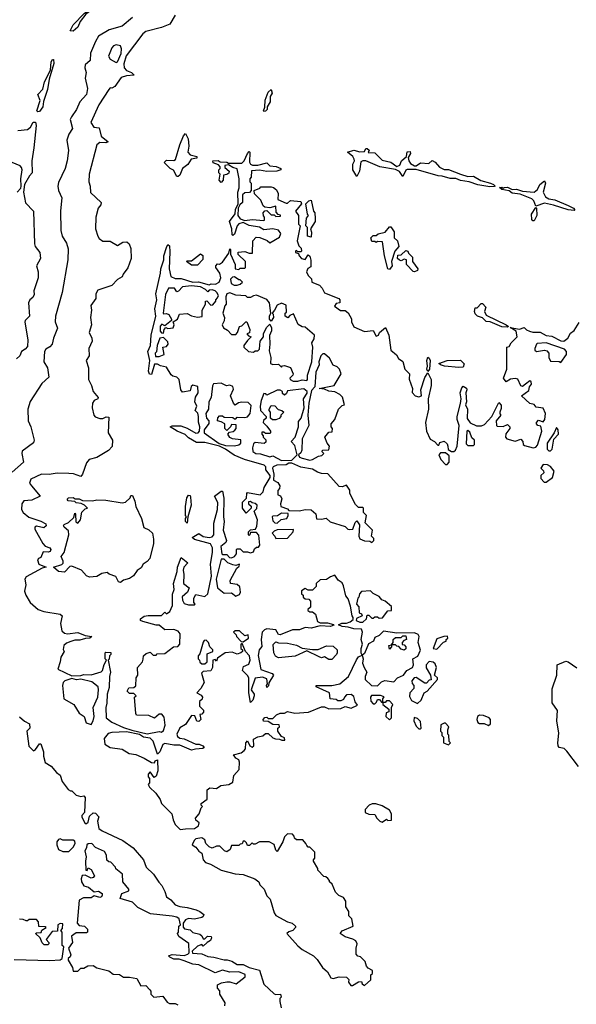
# Model space of a CAD drawing. Extents: x 2210602 to 2357277, y 510288 to 673808.
# Tile 284 of 464: x 2300212 to 2303980, y 588836 to 595502. Entities that reach past the tile are written whole.
import ezdxf

# ---------------------------------------------------------------- set-up
doc = ezdxf.new("R2010")
doc.units = 0

msp = doc.modelspace()

# ---------------------------------------------------------------- linework, layer by layer
at = {"layer": '0CON05XD'}
for points in [[(2300575, 595424.4), (2300554.3, 595425), (2300574.2, 595465.8), (2300650, 595545), (2300671.7, 595558.3), (2300685, 595578.8), (2300700, 595585), (2300698.8, 595565), (2300660.5, 595539.5), (2300621.1, 595488.9), (2300605, 595451.4), (2300575, 595424.4)], [(2300975, 595516), (2300905, 595457.1), (2300816.8, 595433.2), (2300745, 595390), (2300724.5, 595355), (2300690.8, 595275), (2300688.8, 595225), (2300654.2, 595195), (2300652.5, 595175), (2300662, 595145), (2300654, 595105), (2300670, 595035), (2300664.2, 594995), (2300618.5, 594945), (2300597.3, 594892.7), (2300562.2, 594845), (2300554.3, 594825), (2300570, 594765), (2300544.3, 594725.7), (2300530, 594685), (2300541.4, 594615), (2300532.2, 594545), (2300518.9, 594495), (2300475, 594400), (2300470, 594375), (2300475.7, 594345), (2300497.5, 594295), (2300487.3, 594207.3), (2300491.1, 594075), (2300498.8, 594035), (2300528.3, 593988.3), (2300541.1, 593951.1), (2300538.4, 593875), (2300498.6, 593655), (2300453.2, 593495), (2300452.7, 593455), (2300466.9, 593413.1), (2300440, 593345), (2300432, 593305), (2300415, 593286), (2300388.9, 593271.1), (2300379.2, 593255), (2300376.2, 593185), (2300399.4, 593145), (2300408.6, 593081.4), (2300361.1, 593038.9), (2300283.1, 592916.9), (2300266.5, 592865), (2300268.5, 592785), (2300287.3, 592745), (2300308.8, 592655), (2300305, 592637.5), (2300228.8, 592581.2), (2300226, 592565), (2300237.5, 592505), (2300161.1, 592438.9)], [(2301265, 595532.5), (2301228.1, 595471.9), (2301172.3, 595447.7), (2301065, 595420.8), (2301045, 595406), (2300933.4, 595256.6), (2300916.5, 595203.5), (2300918.5, 595175), (2300935, 595158.1), (2300968.8, 595145), (2300987.5, 595125), (2300935, 595121.9), (2300899.1, 595110.9), (2300855, 595050), (2300835, 595037.5), (2300825, 595040), (2300815, 595030), (2300748.6, 594925), (2300694.2, 594805), (2300713.3, 594775), (2300749.3, 594769.3), (2300763.9, 594713.9), (2300810, 594675), (2300795, 594667.5), (2300755, 594671.2), (2300735, 594653.3), (2300682.5, 594455), (2300680.8, 594405), (2300690, 594375), (2300692.3, 594332.3), (2300763, 594263), (2300760.7, 594249.3), (2300743.8, 594225), (2300727.5, 594165), (2300726.1, 594086.1), (2300741.2, 594035), (2300750.5, 594020.5), (2300775, 594003.3), (2300825, 594002.5), (2300875, 593972.5), (2300910, 593995), (2300937, 593997), (2300952.5, 593985), (2300963.6, 593953.6), (2300966, 593885), (2300945, 593822.5), (2300911.7, 593778.3), (2300905, 593760), (2300875, 593742.5), (2300835, 593702.5), (2300740.5, 593669.5), (2300727.5, 593645), (2300727.5, 593615), (2300693, 593567), (2300697.5, 593535), (2300691.2, 593485), (2300697.5, 593435), (2300683.3, 593385), (2300701.2, 593345), (2300703.3, 593325), (2300680, 593275), (2300682.5, 593225), (2300662.5, 593195), (2300676.7, 593145), (2300676.7, 593065), (2300698.8, 593025), (2300710, 592985), (2300742.5, 592945), (2300740, 592935), (2300715, 592923.3), (2300703.8, 592905), (2300703.3, 592875), (2300713.8, 592825), (2300723.9, 592813.9), (2300755, 592802.5), (2300775, 592802.5), (2300797, 592813), (2300815, 592810), (2300810.8, 592705), (2300840, 592655), (2300837, 592613), (2300812.5, 592585), (2300735, 592536.7), (2300682.5, 592525), (2300665, 592502.5), (2300636.2, 592425), (2300625, 592410), (2300576.1, 592426.1), (2300545, 592428.8), (2300465, 592432), (2300412.3, 592422.3), (2300360, 592425), (2300288.3, 592391.7), (2300278.8, 592365), (2300291.2, 592345)], [(2300865, 595212.5), (2300873.6, 595216.4), (2300897.7, 595272.3), (2300902, 595305), (2300893.3, 595325), (2300865, 595332), (2300846.7, 595325), (2300835, 595311.2), (2300812.2, 595255), (2300824.4, 595235), (2300865, 595212.5)], [(2300335, 594877.1), (2300328.1, 594885), (2300350, 594955), (2300334.3, 594995.7), (2300367.8, 595032.2), (2300379.2, 595080.8), (2300419.5, 595160.5), (2300425, 595216.7), (2300435, 595231.2), (2300441.7, 595231.7), (2300442.9, 595205), (2300411.7, 595098.3), (2300401.1, 595028.9), (2300373.1, 594946.9), (2300367.9, 594912.1), (2300345, 594880), (2300335, 594877.1)], [(2301865, 594880), (2301862.5, 594885), (2301871.7, 594908.3), (2301873.9, 594956.1), (2301895, 595010), (2301915, 595030), (2301920, 595005), (2301908.3, 594981.7), (2301907.5, 594945), (2301888.3, 594911.7), (2301886.2, 594893.8), (2301875, 594882.5), (2301865, 594880)], [(2300198.3, 594751.7), (2300265, 594758), (2300285.4, 594774.6), (2300302.6, 594807.4), (2300317.9, 594807.9), (2300323.8, 594785), (2300307, 594633), (2300294.6, 594545.4), (2300296.7, 594465), (2300278, 594445), (2300244, 594385), (2300238.6, 594335), (2300252.3, 594262.3), (2300306, 594205), (2300311.2, 593985), (2300316.7, 593965), (2300347.5, 593925), (2300353.3, 593885), (2300326.2, 593835), (2300336.2, 593795), (2300336, 593755), (2300306.7, 593665), (2300309.3, 593640.7), (2300300, 593620), (2300280, 593605), (2300272.5, 593585), (2300277.5, 593495), (2300250, 593465), (2300247, 593453), (2300268, 593335), (2300265, 593290), (2300248.8, 593271.2), (2300223.6, 593256.4), (2300212.5, 593225), (2300190, 593205)], [(2301285, 594440), (2301275, 594440), (2301253, 594483), (2301230, 594495), (2301190, 594535), (2301205, 594550), (2301255, 594547.5), (2301267.5, 594555), (2301296.7, 594655), (2301320, 594715), (2301335, 594730), (2301353.3, 594695), (2301357.5, 594645), (2301350, 594605), (2301365, 594587.5), (2301410, 594575), (2301410, 594565), (2301373.6, 594556.4), (2301349.3, 594520.7), (2301313.3, 594495), (2301295, 594450), (2301285, 594440)], [(2300291.2, 592345), (2300350, 592275), (2300295, 592248.8), (2300240, 592245), (2300226.2, 592225), (2300223.8, 592185), (2300236.1, 592166.1), (2300274.5, 592134.5), (2300355, 592107.5), (2300388.3, 592088.3), (2300390, 592075), (2300375, 592062.5), (2300325, 592072.5), (2300313.9, 592066.1), (2300313.6, 592053.6), (2300367.5, 591955), (2300385, 591937.5), (2300415, 591926.2), (2300422, 591915), (2300417.8, 591902.2), (2300405, 591895.8), (2300370.7, 591899.3), (2300355, 591860), (2300340, 591855), (2300333.3, 591845), (2300342.5, 591815), (2300390, 591795), (2300365, 591787.5), (2300255, 591730), (2300247.5, 591715), (2300252.5, 591675), (2300243.9, 591633.9), (2300253.3, 591605), (2300283.8, 591555), (2300337.7, 591507.7), (2300374.5, 591494.5), (2300485, 591477.5), (2300500, 591465), (2300488, 591415), (2300498, 591365), (2300515, 591348), (2300535, 591344), (2300605, 591352.5), (2300655, 591332.5), (2300700, 591325), (2300686.2, 591313.8), (2300657, 591313), (2300619.5, 591300.5), (2300585, 591301.2), (2300557.7, 591292.3), (2300529.3, 591280.7), (2300510, 591265), (2300507, 591237), (2300512.5, 591225), (2300490, 591185), (2300486.4, 591153.6), (2300470, 591105), (2300565, 591060), (2300625, 591062.5), (2300645, 591068.8), (2300696.4, 591066.4), (2300763.6, 591086.4), (2300772.5, 591095), (2300783.6, 591136.4), (2300800, 591165), (2300790, 591175), (2300790, 591215), (2300795, 591220), (2300828.3, 591218.3), (2300830, 591205), (2300820, 591195), (2300817, 591173), (2300810, 591165), (2300826.7, 591085), (2300820, 591055), (2300818.3, 590981.7), (2300804.2, 590935), (2300802, 590875), (2300794.3, 590845.7), (2300796.2, 590775), (2300836.7, 590745), (2300915, 590708.8), (2300970.7, 590690.7), (2301075, 590667.5), (2301155, 590682.5), (2301171.7, 590678.3), (2301185, 590690), (2301196.7, 590725), (2301189.3, 590779.3), (2301175, 590800), (2301155, 590800), (2301125, 590772.5), (2301085, 590790), (2301003.6, 590793.6), (2300997.5, 590805), (2300990, 590915), (2301000, 590925), (2300985, 590940), (2300955, 590940), (2300940, 590955), (2300951.7, 590978.3), (2300985, 590980), (2300997, 590993), (2301000, 591045), (2301012.5, 591065), (2301010, 591115), (2301042.5, 591155), (2301048.3, 591171.7), (2301050, 591195), (2301068.3, 591211.7), (2301095, 591220), (2301115, 591200), (2301135, 591200), (2301142.5, 591207.5), (2301195, 591210), (2301253, 591257), (2301281.7, 591258.3), (2301297, 591273), (2301297.5, 591345), (2301285, 591362.5), (2301255, 591372.5), (2301195, 591370), (2301155, 591402.5), (2301135, 591402.5), (2301045, 591427.5), (2301030, 591435), (2301030, 591445), (2301055, 591462.5), (2301081.7, 591468.3), (2301172.5, 591467.5), (2301195, 591490), (2301205, 591480), (2301227.5, 591495), (2301246.7, 591535), (2301247, 591613), (2301257.5, 591645), (2301253.3, 591685), (2301278.8, 591765), (2301280, 591795), (2301305, 591860), (2301350, 591825), (2301322.5, 591795), (2301317.5, 591775), (2301323.3, 591745), (2301320, 591685), (2301360, 591655), (2301347.5, 591625), (2301312.5, 591595), (2301313, 591573), (2301325, 591550), (2301355, 591540), (2301395, 591540), (2301400, 591545), (2301390, 591555), (2301390, 591585), (2301405, 591610), (2301465, 591597.5), (2301485.7, 591614.3), (2301510, 591735), (2301503.8, 591815), (2301518, 591895), (2301516.1, 591926.1), (2301503.6, 591953.6), (2301395, 591982.5), (2301380, 591995), (2301425, 592022.5), (2301455, 592002.5), (2301495, 591996.7), (2301515, 592000), (2301525.8, 592014.2), (2301526.4, 592093.6), (2301551.2, 592185), (2301553, 592233), (2301530, 592275), (2301575, 592310), (2301585, 592310), (2301593, 592263), (2301591.2, 592135), (2301596.7, 592105), (2301590, 592045), (2301612.5, 591975), (2301608.3, 591961.7), (2301573.3, 591935), (2301580, 591885), (2301585, 591880), (2301615, 591880), (2301631.7, 591861.7), (2301645, 591857.5), (2301665, 591867.5), (2301680, 591885), (2301680, 591915), (2301685, 591920), (2301705, 591920), (2301725, 591900), (2301755, 591900), (2301775, 591892.5), (2301795, 591900), (2301801.7, 591918.3), (2301815, 591930), (2301828.3, 591931.7), (2301837.5, 591945), (2301831.7, 592011.7), (2301815, 592030), (2301775, 592030), (2301770, 592015), (2301765, 592010), (2301760, 592015), (2301760, 592035), (2301775, 592047.5), (2301808.3, 592051.7), (2301816.4, 592073.6), (2301822.5, 592115), (2301800, 592175), (2301817, 592193), (2301820, 592215), (2301807, 592227), (2301785, 592230), (2301775, 592240), (2301761.7, 592238.3), (2301760, 592225), (2301778.3, 592208.3), (2301780, 592195), (2301745, 592160), (2301720, 592195), (2301720, 592235), (2301748.3, 592261.7), (2301750, 592295), (2301755, 592300), (2301840, 592285), (2301860, 592305), (2301867.5, 592335), (2301907, 592403), (2301907.5, 592415), (2301877.5, 592455), (2301877.5, 592475), (2301866.1, 592486.1), (2301733.1, 592523.1), (2301664.3, 592554.3), (2301604.1, 592594.1), (2301565, 592613.3), (2301465, 592638.8), (2301408.3, 592638.3), (2301355, 592671.2), (2301332.7, 592692.7), (2301277.5, 592715), (2301230, 592745), (2301245, 592752.5), (2301301.7, 592751.7), (2301345, 592736.7), (2301405, 592703.3), (2301420, 592705), (2301430, 592715), (2301432.5, 592745), (2301423, 592777), (2301422.5, 592815), (2301417, 592837), (2301400, 592855), (2301410, 592885), (2301397.5, 592915), (2301403, 592947), (2301420, 592975), (2301418.3, 593018.3), (2301385, 593027.5), (2301371.7, 593018.3), (2301365, 592990), (2301315, 592980), (2301303.3, 592995), (2301292.5, 593065), (2301275, 593082.5), (2301248.3, 593088.3), (2301237, 593097), (2301205, 593150), (2301165, 593157.5), (2301145, 593170), (2301125, 593170), (2301105, 593100), (2301091.7, 593101.7), (2301083, 593123), (2301092.5, 593195), (2301080, 593255), (2301097.5, 593295), (2301102.5, 593365), (2301133.3, 593495), (2301126.7, 593545), (2301140, 593605), (2301132.5, 593645), (2301166.2, 593785), (2301166.7, 593815), (2301186.7, 593875), (2301187, 593903), (2301205, 593960), (2301215, 593980), (2301225, 593970), (2301229.3, 593929.3), (2301223.3, 593815), (2301235, 593763.3), (2301265, 593748.8), (2301305, 593750), (2301383.6, 593723.6), (2301423, 593727), (2301495, 593707.5), (2301507, 593713), (2301538.3, 593711.7), (2301563.3, 593725), (2301573.3, 593755), (2301567.5, 593785), (2301540, 593825), (2301540, 593835), (2301551.7, 593848.3), (2301565, 593847.5), (2301585, 593860), (2301628.3, 593921.7), (2301635, 593950), (2301640, 593945), (2301640, 593915), (2301670, 593845), (2301670, 593815), (2301695, 593810), (2301705, 593820), (2301735, 593820), (2301740, 593825), (2301740, 593865), (2301691.7, 593911.7), (2301691.7, 593928.3), (2301735, 593932.5), (2301765, 593920), (2301788.3, 593921.7), (2301790, 594005), (2301811.7, 594028.3), (2301837, 594027), (2301887, 594007), (2301905, 593990), (2301970.7, 594029.3), (2301978.8, 594055), (2301965, 594076.7), (2301925, 594086.7), (2301865, 594080), (2301836.4, 594096.4), (2301765, 594107.5), (2301725, 594127.5), (2301695, 594120), (2301683.8, 594106.2), (2301665, 594050), (2301655, 594040), (2301650, 594045), (2301647.5, 594085), (2301633.3, 594135), (2301671.7, 594188.3), (2301673.9, 594216.1), (2301690, 594255), (2301687.5, 594335), (2301696.7, 594363.3), (2301696.7, 594425), (2301683, 594493), (2301655, 594500), (2301625, 594520), (2301600, 594515), (2301601.7, 594501.7), (2301630, 594475), (2301628.3, 594461.7), (2301615, 594452.5), (2301591.7, 594448.3), (2301590, 594415), (2301575, 594400), (2301562.5, 594415), (2301570, 594455), (2301560, 594465), (2301560, 594485), (2301570, 594495), (2301570, 594505), (2301558.3, 594518.3), (2301521.7, 594531.7), (2301520, 594545), (2301555, 594547.5), (2301568.3, 594538.3), (2301615, 594537.5), (2301625, 594530), (2301715, 594530), (2301732.5, 594545), (2301753.3, 594596.7), (2301765, 594610), (2301770, 594605), (2301767, 594537), (2301775, 594522.5), (2301787, 594517), (2301825, 594516.7), (2301885, 594532.5), (2301905, 594513.3), (2301948.3, 594508.3), (2301980, 594495), (2301980, 594485), (2301953, 594477), (2301885, 594473.8), (2301835, 594482.5), (2301781.7, 594478.3), (2301780, 594435), (2301770, 594425), (2301770, 594405), (2301780, 594395), (2301780, 594345), (2301768.3, 594331.7), (2301735, 594330), (2301720, 594315), (2301720, 594265), (2301701.7, 594248.3), (2301690, 594225), (2301687.5, 594175), (2301705, 594152.5), (2301735, 594142.5), (2301785, 594148.8), (2301865, 594142.5), (2301870, 594145), (2301870, 594165), (2301863, 594173), (2301860, 594195), (2301871.7, 594208.3), (2301885, 594210), (2301915, 594180), (2301935, 594180), (2301945, 594170), (2301978.3, 594171.7), (2301978.3, 594178.3), (2301961.7, 594181.7), (2301948.3, 594198.3), (2301945, 594240), (2301905, 594227.5), (2301871.7, 594231.7), (2301861.2, 594241.2), (2301845, 594280), (2301801.7, 594321.7), (2301800, 594345), (2301838.3, 594361.7), (2301845, 594370), (2301915, 594370), (2301930, 594365), (2301949.3, 594349.3), (2301962.5, 594325), (2301960, 594285), (2302015, 594260), (2302025, 594260), (2302045, 594276.7), (2302115, 594270), (2302120, 594255), (2302080, 594205), (2302100, 594175), (2302098.3, 594118.3), (2302110, 594105), (2302090, 594005), (2302101.2, 593971.2), (2302117.5, 593955), (2302120, 593935), (2302115, 593930), (2302095, 593930), (2302085, 593940), (2302080, 593935), (2302080, 593925), (2302098.3, 593918.3), (2302103.3, 593903.3)], [(2303395, 594370), (2303313.6, 594383.6), (2303255, 594403.3), (2303195, 594413.3), (2303165, 594426.7), (2303125, 594426.7), (2303073, 594443), (2303045, 594443.8), (2302895, 594487.5), (2302835, 594487.5), (2302825, 594482.5), (2302805, 594440), (2302783, 594473), (2302757, 594487), (2302650, 594505), (2302555, 594546.7), (2302535, 594546.7), (2302521.7, 594538.3), (2302512.5, 594475), (2302495, 594440), (2302467.5, 594485), (2302467, 594523), (2302477.5, 594545), (2302476.4, 594556.4), (2302466.4, 594576.4), (2302430, 594605), (2302475, 594617.5), (2302515, 594607.5), (2302545, 594610), (2302555, 594630), (2302565, 594630), (2302578.3, 594618.3), (2302571.7, 594601.7), (2302615, 594600), (2302665, 594550), (2302725, 594536.7), (2302765, 594507.5), (2302785, 594517.5), (2302797.5, 594545), (2302830, 594575), (2302835, 594607.5), (2302855, 594610), (2302856.7, 594595), (2302842.5, 594567.5), (2302846.7, 594545), (2302857, 594527), (2302885, 594512.5), (2302895, 594512.5), (2302925, 594532.5), (2302981.7, 594528.3), (2303005, 594547.5), (2303025, 594537.5), (2303053.9, 594503.9), (2303085, 594486.7), (2303115, 594486.7), (2303195, 594456), (2303245, 594440), (2303285, 594442.5), (2303333.8, 594413.8), (2303400, 594395), (2303420, 594385), (2303430, 594375), (2303425, 594372.5), (2303395, 594370)], [(2300195.3, 594334.7), (2300218.6, 594361.4), (2300222.5, 594375), (2300218.9, 594425), (2300227.9, 594485), (2300225, 594500), (2300215, 594512), (2300160, 594535)], [(2303965, 594210), (2303925, 594213.8), (2303826.4, 594246.4), (2303765, 594258.8), (2303705, 594240), (2303693.3, 594275), (2303678.3, 594288.3), (2303600, 594320), (2303545, 594327.5), (2303525, 594342.5), (2303475, 594352.5), (2303460, 594365), (2303475, 594367.5), (2303485, 594360), (2303493.6, 594366.4), (2303515, 594366.7), (2303545, 594352.5), (2303575, 594353.3), (2303615, 594340), (2303695, 594333.8), (2303718.3, 594351.7), (2303734.1, 594385.9), (2303765, 594410), (2303772.5, 594395), (2303756, 594335), (2303771.4, 594301.4), (2303795, 594288.8), (2303835, 594282.5), (2303925, 594243.3), (2303960, 594225), (2303970, 594215), (2303965, 594210)], [(2302185, 594030), (2302160, 594035), (2302160, 594095), (2302150, 594105), (2302153, 594157), (2302167.5, 594175), (2302160, 594185), (2302150, 594255), (2302170, 594275), (2302185, 594280), (2302200, 594205), (2302210, 594195), (2302212.5, 594155), (2302212.5, 594135), (2302180, 594085), (2302187, 594063), (2302185, 594030)], [(2303695, 594140), (2303685, 594140), (2303678.3, 594148.3), (2303677.5, 594185), (2303705, 594230), (2303710, 594225), (2303712.5, 594175), (2303695, 594140)], [(2302715, 593810), (2302703.3, 593815), (2302682.3, 593902.3), (2302668.3, 593998.3), (2302635, 594000), (2302625, 593992.5), (2302615, 594000), (2302595, 594000), (2302590, 594025), (2302605, 594040), (2302625, 594040), (2302638.3, 594051.7), (2302685, 594062.5), (2302715, 594100), (2302725, 594100), (2302746.4, 594066.4), (2302747.5, 594025), (2302770, 594005), (2302777.5, 593965), (2302752.5, 593935), (2302730, 593865), (2302732.5, 593835), (2302715, 593810)], [(2301415, 593840), (2301375, 593840), (2301340, 593865), (2301345, 593870), (2301375, 593870), (2301435, 593917.5), (2301452.5, 593905), (2301451.7, 593878.3), (2301415, 593840)], [(2302103.3, 593903.3), (2302120, 593885), (2302145, 593877.5), (2302165, 593910), (2302175, 593900), (2302183, 593873), (2302181.7, 593828.3), (2302163.6, 593816.4), (2302153.3, 593795), (2302165, 593770), (2302187, 593747), (2302190, 593725), (2302242.5, 593705), (2302260, 593685), (2302275, 593653.3), (2302372.5, 593615), (2302380, 593605), (2302380, 593585), (2302355, 593580), (2302343, 593563), (2302383, 593533), (2302415, 593532.5), (2302436.4, 593516.4), (2302457, 593477), (2302457.5, 593455), (2302475, 593422.5), (2302545, 593391.2), (2302605, 593397.5), (2302625, 593360), (2302640, 593365), (2302647.5, 593385), (2302688.3, 593418.3), (2302711.2, 593365), (2302723.3, 593265), (2302763, 593233), (2302777, 593207), (2302806.7, 593186.7), (2302820, 593135), (2302850, 593105), (2302848.3, 593068.3), (2302870, 593005), (2302868.3, 592978.3), (2302890, 592955), (2302915, 592947.5), (2302932.5, 592955), (2302927.5, 592995), (2302955, 593080), (2302975, 593110), (2302997.5, 593065), (2302997.5, 593025), (2302976.2, 592935), (2302980, 592865), (2302960, 592775), (2302966.7, 592715), (2302990.7, 592660.7), (2303020, 592645), (2303041.7, 592621.7), (2303048.3, 592621.7), (2303055, 592640), (2303085, 592647.5), (2303105, 592630), (2303110, 592615), (2303111.7, 592591.7), (2303135, 592577.5), (2303151.7, 592578.3), (2303163, 592587), (2303173.3, 592615), (2303186.7, 592755), (2303172.5, 592795), (2303172.5, 592815), (2303196.1, 592903.9), (2303200, 592935), (2303193.3, 592975), (2303205, 593010), (2303215, 593020), (2303236.4, 593006.4), (2303240, 592995), (2303232.5, 592975), (2303236.7, 592915), (2303230, 592895), (2303243.3, 592865), (2303240.7, 592800.7), (2303261.7, 592771.7), (2303305, 592752.5), (2303337.5, 592752.5), (2303358.3, 592761.7), (2303407.5, 592815), (2303455, 592910), (2303471.7, 592891.7), (2303471.7, 592868.3), (2303462.5, 592845), (2303462.5, 592832.5), (2303470, 592825), (2303437.5, 592785), (2303440, 592755), (2303445, 592750), (2303485, 592747.5), (2303515, 592760), (2303530, 592745), (2303530, 592735), (2303503, 592697), (2303500, 592675), (2303510, 592665), (2303565, 592647.5), (2303605, 592662.5), (2303617.5, 592645), (2303620, 592625), (2303629.3, 592619.3), (2303687, 592603), (2303705, 592607.5), (2303717.7, 592622.3), (2303746.4, 592716.4), (2303740, 592750), (2303720, 592755), (2303710, 592765), (2303710, 592775), (2303725, 592790), (2303755, 592780), (2303766.7, 592795), (2303772.5, 592835), (2303755, 592872.5), (2303708.3, 592878.3), (2303695, 592897.5), (2303665, 592902.5), (2303610, 592955), (2303658.3, 592991.7), (2303663, 593017), (2303677.5, 593035), (2303675, 593050), (2303665, 593056.2), (2303636.4, 593033.6), (2303615, 593017.5), (2303603.8, 593023.8), (2303585, 593067.5), (2303565, 593072.5), (2303535, 593067.5), (2303505, 593050), (2303487.5, 593075), (2303508.8, 593135), (2303510, 593285), (2303525, 593290), (2303540, 593315), (2303580, 593355), (2303573, 593393), (2303531.7, 593418.3), (2303595, 593407.5), (2303627, 593417), (2303641.7, 593401.7), (2303663, 593393), (2303686.4, 593386.4), (2303735, 593386.7), (2303775, 593363.3), (2303815, 593358.8), (2303875, 593328), (2303895, 593326.2), (2303923.3, 593345), (2303940.7, 593379.3), (2303965, 593397.5), (2303998.3, 593451.7)], [(2302885, 593793.8), (2302875, 593797.5), (2302830, 593845), (2302830, 593875), (2302815, 593880), (2302795, 593870), (2302783, 593873), (2302770, 593885), (2302771.7, 593908.3), (2302795, 593910), (2302825, 593940), (2302840, 593935), (2302845, 593920), (2302870, 593895), (2302870, 593865), (2302906.2, 593815), (2302905, 593803.3), (2302885, 593793.8)], [(2301685, 593703.3), (2301705, 593710), (2301720, 593725), (2301705, 593740), (2301695, 593740), (2301665, 593760), (2301651.7, 593758.3), (2301640, 593745), (2301642.5, 593715), (2301663.9, 593703.9), (2301685, 593703.3)], [(2301185, 593380), (2301190, 593405), (2301201.7, 593418.3), (2301215, 593410), (2301250, 593415), (2301257.5, 593435), (2301250, 593455), (2301280, 593475), (2301293, 593507), (2301345, 593512.5), (2301375, 593497.5), (2301415, 593487.5), (2301448.3, 593491.7), (2301446.7, 593535), (2301470, 593575), (2301470, 593595), (2301478.3, 593598.3), (2301505, 593570), (2301518.3, 593571.7), (2301540, 593595), (2301540, 593605), (2301551.7, 593618.3), (2301556.7, 593635), (2301547.5, 593655), (2301536.1, 593666.1), (2301515, 593672.5), (2301495, 593670), (2301485, 593660), (2301470, 593675), (2301435, 593692.5), (2301375, 593700), (2301315, 593693.8), (2301286.4, 593663.6), (2301275, 593660), (2301260, 593685), (2301220, 593685), (2301198.3, 593641.7), (2301182.5, 593515), (2301185, 593510), (2301205, 593512.5), (2301222.5, 593505), (2301240, 593475), (2301240, 593465), (2301195, 593430), (2301175, 593440), (2301163, 593427), (2301163, 593393), (2301171.7, 593381.7), (2301185, 593380)], [(2302095, 593053.8), (2302125, 593062.5), (2302155, 593060), (2302160, 593065), (2302160, 593095), (2302190, 593185), (2302196, 593285), (2302190, 593315), (2302205, 593340), (2302206.7, 593365), (2302145, 593420), (2302125, 593422.5), (2302097, 593437), (2302065, 593510), (2302041.7, 593498.3), (2302027, 593483), (2302010, 593495), (2302010, 593515), (2302017.5, 593522.5), (2302015, 593570), (2301985, 593582.5), (2301955, 593570), (2301937.5, 593535), (2301920, 593515), (2301927, 593507), (2301930, 593485), (2301915, 593460), (2301903.3, 593475), (2301903.3, 593495), (2301912.5, 593515), (2301903.3, 593585), (2301885, 593606.7), (2301815, 593636.2), (2301795, 593632.5), (2301775, 593620), (2301755, 593620), (2301741.7, 593631.7), (2301675, 593636.7), (2301635, 593652.5), (2301613.3, 593645), (2301606.7, 593625), (2301610, 593575), (2301600, 593565), (2301587.5, 593515), (2301597.5, 593485), (2301597, 593463), (2301583.3, 593435), (2301592.5, 593415), (2301619.3, 593399.3), (2301645, 593370), (2301675, 593370), (2301687, 593383), (2301700, 593425), (2301715, 593430), (2301743, 593457), (2301750, 593455), (2301770, 593405), (2301768.3, 593381.7), (2301750, 593375), (2301761.7, 593361.7), (2301780, 593355), (2301755, 593330), (2301730, 593295), (2301730, 593285), (2301760, 593255), (2301795, 593250), (2301805, 593260), (2301825, 593260), (2301835, 593270), (2301840, 593325), (2301862.5, 593355), (2301863, 593377), (2301885, 593420), (2301905, 593440), (2301916.7, 593415), (2301917.5, 593395), (2301903, 593363), (2301906.2, 593305), (2301900.7, 593259.3), (2301912.5, 593215), (2301910, 593175), (2301925, 593167.5), (2301965, 593170), (2301985, 593150), (2301991.7, 593158.3), (2302005, 593160), (2302045, 593147.5), (2302062.5, 593105), (2302060, 593095), (2302040, 593075), (2302042.5, 593065), (2302063.9, 593053.9), (2302095, 593053.8)], [(2303515, 593420), (2303475, 593423.3), (2303396.4, 593456.4), (2303369.3, 593459.3), (2303345, 593482.5), (2303310, 593495), (2303295, 593510), (2303290, 593525), (2303295, 593550), (2303308.3, 593551.7), (2303335, 593580), (2303345, 593580), (2303367.5, 593555), (2303357.5, 593525), (2303370.7, 593500.7), (2303505, 593436.7), (2303520, 593425), (2303515, 593420)], [(2301131.7, 593221.7), (2301155, 593222.5), (2301190, 593235), (2301180, 593285), (2301205, 593290), (2301217.5, 593305), (2301215, 593320), (2301185, 593350), (2301160, 593345), (2301143, 593297), (2301137, 593253), (2301130, 593245), (2301131.7, 593221.7)], [(2303875, 593180), (2303913.3, 593235), (2303913.3, 593255), (2303900.5, 593270.5), (2303775, 593313.8), (2303715, 593310), (2303710, 593305), (2303700, 593275), (2303700, 593265), (2303710, 593255), (2303765, 593263.3), (2303780, 593260), (2303793.3, 593245), (2303793.9, 593213.9), (2303805, 593190), (2303865, 593187.5), (2303875, 593180)], [(2302175, 592520), (2302195, 592523.3), (2302235, 592547.5), (2302258.3, 592551.7), (2302270, 592565), (2302260, 592575), (2302261.7, 592588.3), (2302305, 592590), (2302310, 592615), (2302292.5, 592635), (2302277.5, 592675), (2302305, 592710), (2302328.3, 592711.7), (2302330, 592735), (2302320, 592745), (2302320, 592765), (2302346.1, 592793.9), (2302370, 592865), (2302395, 592890), (2302410, 592895), (2302397, 592947), (2302380, 592965), (2302345, 592983.3), (2302305, 592987.5), (2302275, 593000), (2302240, 593005), (2302340, 593025), (2302387.5, 593105), (2302377.5, 593135), (2302360.7, 593150.7), (2302333.6, 593163.6), (2302309.3, 593209.3), (2302275, 593240), (2302265, 593240), (2302250, 593225), (2302237.5, 593185), (2302240, 593165), (2302217.5, 593115), (2302210, 593015), (2302188.3, 592991.7), (2302168.8, 592905), (2302163.3, 592825), (2302170, 592755), (2302123.8, 592665), (2302121.7, 592588.3), (2302115, 592570), (2302100, 592555), (2302105, 592540), (2302125, 592532.5), (2302175, 592520)], [(2302975, 593120), (2302967.5, 593135), (2302972.5, 593155), (2302967.5, 593195), (2302975, 593217.5), (2302985, 593210), (2302990, 593195), (2302986.7, 593135), (2302975, 593120)], [(2303185, 593147.5), (2303087, 593157), (2303060, 593165), (2303050, 593175), (2303106.4, 593193.6), (2303195, 593196.7), (2303221.7, 593171.7), (2303215, 593150), (2303185, 593147.5)], [(2301665, 592617.5), (2301695, 592622.5), (2301710, 592635), (2301708.3, 592658.3), (2301653, 592663), (2301633.6, 592673.6), (2301620, 592695), (2301631.7, 592708.3), (2301657, 592713), (2301668.3, 592721.7), (2301677, 592733), (2301678.3, 592758.3), (2301645, 592760), (2301640, 592745), (2301615, 592720), (2301600, 592735), (2301600, 592765), (2301575, 592780), (2301550, 592785), (2301553, 592807), (2301565, 592820), (2301585, 592820), (2301595, 592810), (2301655, 592807.5), (2301665, 592800), (2301675, 592800), (2301685, 592810), (2301735, 592807.5), (2301755, 592813.3), (2301772, 592835), (2301779.5, 592889.5), (2301759.2, 592909.2), (2301715, 592913.3), (2301693, 592907), (2301671.7, 592891.7), (2301660, 592905), (2301640, 592955), (2301659.3, 593000.7), (2301655, 593017.5), (2301635, 593026.7), (2301613, 593023), (2301575, 593040), (2301525, 593037.5), (2301517, 593023), (2301507, 592943), (2301492.5, 592915), (2301490, 592865), (2301472.5, 592835), (2301477.5, 592805), (2301492.5, 592785), (2301491.7, 592768.3), (2301460, 592725), (2301460, 592705), (2301563, 592633), (2301605, 592620), (2301665, 592617.5)], [(2301985, 592516.7), (2302055, 592520), (2302090, 592555), (2302075, 592620), (2302050, 592645), (2302077.5, 592675), (2302098.8, 592745), (2302098.3, 592781.7), (2302117.5, 592805), (2302137.5, 592875), (2302132.5, 592935), (2302157, 592973), (2302157.5, 592985), (2302135, 593002.5), (2302025, 592990), (2302018.3, 592971.7), (2302005, 592960), (2301991.7, 592971.7), (2301990, 592985), (2301975, 592992.5), (2301955, 592992.5), (2301885, 592960), (2301878.3, 592968.3), (2301865, 592970), (2301847, 592923), (2301840, 592885), (2301842.5, 592855), (2301880, 592815), (2301880, 592805), (2301861.7, 592788.3), (2301860, 592775), (2301885, 592750), (2301910, 592715), (2301910, 592705), (2301905, 592700), (2301875, 592700), (2301865, 592710), (2301851.7, 592708.3), (2301850, 592695), (2301860, 592685), (2301860, 592675), (2301878.3, 592658.3), (2301878.3, 592641.7), (2301867.5, 592632.5), (2301805, 592640), (2301795, 592630), (2301787, 592603), (2301789.3, 592579.3), (2301810, 592565), (2301843, 592563), (2301905, 592542.5), (2301925, 592550), (2301985, 592516.7)], [(2301945, 592792.5), (2301923, 592793), (2301910, 592805), (2301910, 592845), (2301900, 592855), (2301900, 592865), (2301915, 592890), (2301938.3, 592888.3), (2301961.7, 592861.7), (2301987, 592857), (2302000, 592845), (2301980, 592825), (2301980, 592815), (2301968.3, 592801.7), (2301945, 592792.5)], [(2303285, 592620), (2303290, 592625), (2303290, 592655), (2303271.7, 592671.7), (2303258.3, 592708.3), (2303245, 592720), (2303240, 592715), (2303235, 592630), (2303245, 592620), (2303285, 592620)], [(2303805, 592582.5), (2303817, 592593), (2303828.3, 592661.7), (2303860, 592695), (2303857.5, 592725), (2303845, 592740), (2303830, 592705), (2303782.5, 592635), (2303783, 592593), (2303793, 592583), (2303805, 592582.5)], [(2303105, 592490), (2303120, 592505), (2303118.3, 592548.3), (2303095, 592570), (2303061.7, 592568.3), (2303050, 592555), (2303062.5, 592525), (2303095, 592490), (2303105, 592490)], [(2302595, 591962.5), (2302610, 591975), (2302608.3, 591988.3), (2302592.5, 592005), (2302600, 592045), (2302550, 592095), (2302560, 592145), (2302540, 592165), (2302540, 592195), (2302535, 592200), (2302505, 592200), (2302485, 592220), (2302447.5, 592295), (2302447, 592317), (2302425, 592350), (2302395, 592340), (2302375, 592342.5), (2302297, 592427), (2302255, 592430), (2302228.3, 592438.3), (2302195, 592458.8), (2302115, 592473.3), (2302055, 592500), (2302035, 592500), (2302015, 592487.5), (2301953.6, 592486.4), (2301927.5, 592475), (2301922.5, 592465), (2301932.5, 592425), (2301930, 592385), (2301959.5, 592369.5), (2301972.5, 592345), (2301971.7, 592328.3), (2301960, 592315), (2301960, 592285), (2301978.3, 592278.3), (2301987, 592257), (2301977.5, 592225), (2301980, 592205), (2302025, 592190), (2302035, 592180), (2302105, 592176.7), (2302145, 592186.2), (2302185, 592182.5), (2302217, 592157), (2302221.7, 592121.7), (2302255, 592120), (2302287, 592127), (2302313, 592103), (2302415, 592070), (2302433, 592053), (2302445, 592050), (2302466.4, 592053.6), (2302483, 592097), (2302495, 592110), (2302511.7, 592081.7), (2302506.7, 592005), (2302515, 591987.5), (2302545, 591973.3), (2302581.7, 591971.7), (2302595, 591962.5)], [(2303775, 592370), (2303818.3, 592401.7), (2303830, 592445), (2303805, 592476.7), (2303785, 592487.5), (2303755, 592490), (2303740, 592465), (2303758.3, 592448.3), (2303760, 592435), (2303740, 592415), (2303740, 592395), (2303761.7, 592371.7), (2303775, 592370)], [(2300895, 591692.5), (2300880, 591695), (2300863, 591733), (2300818.3, 591748.3), (2300805, 591760), (2300768.3, 591751.7), (2300735, 591732.5), (2300685, 591727.5), (2300665, 591737.5), (2300630, 591775), (2300565, 591802.5), (2300550.7, 591799.3), (2300515, 591762.5), (2300475, 591766.7), (2300440, 591795), (2300497, 591813), (2300507, 591823), (2300507, 591837), (2300493.6, 591866.4), (2300512.5, 591895), (2300543.8, 592015), (2300541.7, 592041.7), (2300512.5, 592065), (2300507.5, 592075), (2300512.5, 592085), (2300543, 592097), (2300578.3, 592131.7), (2300585, 592160), (2300590, 592155), (2300593, 592103), (2300605, 592092.5), (2300622.5, 592115), (2300633, 592167), (2300655, 592190), (2300670, 592195), (2300650, 592215), (2300627, 592227), (2300595, 592230), (2300585, 592240), (2300540, 592245), (2300532.5, 592255), (2300542.5, 592265), (2300575, 592267.5), (2300588.3, 592258.3), (2300615, 592257.5), (2300637, 592247), (2300705, 592243.8), (2300735, 592251.2), (2300795, 592248.8), (2300905, 592231.2), (2300927.5, 592235), (2300960, 592265), (2300965, 592280), (2300975, 592280), (2300991.7, 592241.7), (2300997.5, 592205), (2301037.5, 592125), (2301053, 592063), (2301085, 592047.5), (2301110, 592025), (2301117.5, 591985), (2301116.7, 591955), (2301093.3, 591855), (2301075.9, 591834.1), (2301047.5, 591815), (2301035, 591790), (2301007, 591773), (2300983, 591737), (2300955, 591717.5), (2300915, 591707.5), (2300895, 591692.5)], [(2301345, 592092.5), (2301333.3, 592105), (2301333.3, 592125), (2301340, 592135), (2301333.3, 592145), (2301333.8, 592205), (2301343.8, 592265), (2301355, 592282.5), (2301365, 592280), (2301369.3, 592269.3), (2301372.5, 592215), (2301350, 592135), (2301345, 592092.5)], [(2301955, 592092.5), (2301983, 592117), (2302020, 592125), (2302030, 592145), (2302028.3, 592158.3), (2301985, 592160), (2301957, 592143), (2301925, 592140), (2301920, 592135), (2301925, 592110), (2301940, 592095), (2301955, 592092.5)], [(2301945, 591990), (2302025, 591992.5), (2302062.5, 592035), (2302065, 592050), (2301955, 592047.5), (2301935, 592040), (2301920, 592025), (2301940, 592005), (2301945, 591990)], [(2301675, 591600), (2301685, 591602.5), (2301699.3, 591610.7), (2301707.5, 591625), (2301701.7, 591661.7), (2301685, 591677.5), (2301640, 591685), (2301637.5, 591705), (2301681.7, 591788.3), (2301698.3, 591801.7), (2301700, 591815), (2301675, 591807.5), (2301655, 591810), (2301620, 591825), (2301595, 591850), (2301575, 591850), (2301542.5, 591715), (2301550, 591655), (2301595, 591620), (2301645, 591622.5), (2301675, 591600)], [(2301298.3, 590018.3), (2301335, 590023.8), (2301395, 590026.7), (2301422.5, 590045), (2301427.5, 590065), (2301403.6, 590083.6), (2301402.5, 590095), (2301427.5, 590125), (2301440, 590165), (2301450, 590175), (2301440, 590185), (2301440, 590195), (2301480, 590225), (2301481.7, 590288.3), (2301498.3, 590301.7), (2301545, 590297.5), (2301573, 590317), (2301627, 590323), (2301655, 590340), (2301662.5, 590385), (2301696.7, 590425), (2301700, 590475), (2301695, 590490), (2301675, 590502.5), (2301660, 590525), (2301711.7, 590538.3), (2301732.5, 590555), (2301740, 590565), (2301742.5, 590605), (2301755, 590620), (2301770, 590585), (2301785, 590577.5), (2301796.7, 590585), (2301795, 590630), (2301825, 590647.5), (2301857, 590653), (2301875, 590670), (2301895, 590670), (2301925, 590640), (2301943, 590633), (2301971.7, 590631.7), (2301987, 590623), (2302007.5, 590625), (2302005, 590640), (2301985, 590650), (2301960, 590685), (2301960, 590705), (2301970, 590715), (2301968.3, 590728.3), (2301925, 590730), (2301895, 590750), (2301861.7, 590751.7), (2301860, 590765), (2301871.7, 590778.3), (2301885, 590780), (2301895, 590770), (2301925, 590770), (2301950, 590795), (2301975, 590807.5), (2302005, 590807.5), (2302025, 590817.5), (2302075, 590806.7), (2302165.9, 590814.1), (2302255, 590850), (2302275, 590850), (2302305, 590836.7), (2302385, 590837.5), (2302415, 590852.5), (2302455, 590840), (2302498.3, 590861.7), (2302483, 590883), (2302475, 590920), (2302455, 590932.5), (2302425, 590930), (2302410, 590915), (2302405, 590900), (2302385, 590890), (2302365, 590890), (2302355, 590900), (2302313.6, 590903.6), (2302310, 590945), (2302220, 590985), (2302220, 590995), (2302325, 590993.3), (2302380, 591005), (2302437.5, 591055), (2302491.7, 591168.3), (2302505, 591187.5), (2302530, 591200), (2302523.3, 591213.3), (2302523.6, 591243.6), (2302532.5, 591275), (2302523.3, 591305), (2302532.5, 591355), (2302526.4, 591376.4), (2302475, 591377.5), (2302435, 591390), (2302395, 591393.3), (2302370, 591405), (2302393.6, 591416.4), (2302425, 591416.7), (2302450, 591425), (2302468.3, 591441.7), (2302470, 591455), (2302462.5, 591465), (2302451.7, 591531.7), (2302435, 591580), (2302420.7, 591600.7), (2302405, 591670), (2302395, 591690), (2302367, 591707), (2302345, 591740), (2302315, 591730), (2302289.3, 591710.7), (2302245, 591710), (2302220, 591685), (2302220, 591665), (2302195, 591640), (2302165, 591640), (2302145, 591650), (2302120, 591635), (2302120, 591615), (2302130, 591605), (2302131.7, 591591.7), (2302145, 591580), (2302168.3, 591578.3), (2302180, 591565), (2302180, 591525), (2302161.7, 591508.3), (2302161.7, 591501.7), (2302175, 591492.5), (2302195, 591492.5), (2302215, 591477.5), (2302227, 591427), (2302245, 591417.5), (2302295, 591417.5), (2302337, 591407), (2302338.3, 591401.7), (2302315, 591392.5), (2302245, 591397.5), (2302185, 591382.5), (2302143.6, 591386.4), (2302105, 591370), (2302058.3, 591371.7), (2301975, 591337.5), (2301965, 591340), (2301945, 591370), (2301885, 591376.7), (2301868.3, 591371.7), (2301853.3, 591355), (2301847.5, 591305), (2301851.7, 591258.3), (2301833.3, 591235), (2301827, 591197), (2301843.6, 591103.6), (2301920, 591075), (2301930, 591065), (2301898.3, 591011.7), (2301897, 590993), (2301885, 590980), (2301882.5, 590995), (2301890, 591005), (2301885, 591040), (2301855, 591050), (2301807, 591043), (2301780, 590965), (2301800, 590935), (2301800, 590925), (2301790, 590895), (2301775, 590880), (2301762.5, 590945), (2301762.5, 591045), (2301753, 591063), (2301720, 591095), (2301726.4, 591123.6), (2301762.5, 591137.5), (2301772.5, 591165), (2301767.5, 591195), (2301740, 591225), (2301718.3, 591278.3), (2301710, 591275), (2301710, 591245), (2301720, 591235), (2301720, 591225), (2301710, 591215), (2301685, 591206.7), (2301650.7, 591220.7), (2301603.9, 591216.1), (2301551.7, 591178.3), (2301545, 591160), (2301535, 591170), (2301520, 591165), (2301517.5, 591115), (2301506.4, 591093.6), (2301455, 591090), (2301441.7, 591078.3), (2301460, 591015), (2301437.5, 590975), (2301410, 590945), (2301439.3, 590929.3), (2301450, 590915), (2301448.3, 590901.7), (2301430, 590885), (2301430, 590855), (2301457, 590827), (2301457, 590813), (2301445, 590800), (2301431.7, 590798.3), (2301437.5, 590765), (2301425, 590750), (2301411.7, 590751.7), (2301398.3, 590788.3), (2301375, 590790), (2301335, 590730), (2301295, 590707.5), (2301276.7, 590665), (2301279.3, 590649.3), (2301295, 590636.7), (2301325, 590633.3), (2301405, 590597.5), (2301426.4, 590596.4), (2301452.5, 590585), (2301460, 590575), (2301451.7, 590568.3), (2301402.5, 590562.5), (2301375, 590557.5), (2301295, 590589.2), (2301255, 590589.2), (2301195, 590602), (2301181.2, 590595), (2301160, 590545), (2301145, 590530), (2301115, 590617.5), (2301095, 590636.7), (2301050, 590645), (2301022.5, 590662.5), (2300935, 590680), (2300835, 590675.8), (2300810.9, 590669.1), (2300784.2, 590635), (2300787.7, 590597.7), (2300824.1, 590574.1), (2300905, 590562.5), (2300954.1, 590534.1), (2300997, 590527), (2301055, 590503.3), (2301105, 590472.5), (2301125, 590470), (2301130, 590485), (2301145, 590490), (2301147, 590417), (2301135, 590380), (2301121.7, 590371.7), (2301095, 590410), (2301082.5, 590395), (2301082.5, 590375), (2301090, 590365), (2301090, 590335), (2301082.5, 590325), (2301090, 590305), (2301132.5, 590265), (2301162.5, 590222.5), (2301172.5, 590195), (2301242.5, 590125), (2301250, 590085), (2301265, 590052.5), (2301298.3, 590018.3)], [(2302535, 591422.5), (2302560, 591445), (2302565, 591470), (2302575, 591470), (2302595, 591450), (2302605, 591450), (2302615, 591460), (2302635, 591460), (2302645, 591450), (2302667, 591453), (2302705, 591500), (2302728.3, 591501.7), (2302728.3, 591528.3), (2302686.1, 591566.1), (2302663.9, 591573.9), (2302646.1, 591596.1), (2302605, 591617.5), (2302586.1, 591636.1), (2302525, 591630), (2302512.5, 591615), (2302508.3, 591591.7), (2302500, 591585), (2302492.5, 591545), (2302507, 591527), (2302510, 591485), (2302525, 591480), (2302530, 591465), (2302491.7, 591448.3), (2302490, 591435), (2302513.6, 591423.6), (2302535, 591422.5)], [(2301725, 591290), (2301760, 591315), (2301758.3, 591338.3), (2301735, 591330), (2301700, 591365), (2301670, 591365), (2301660, 591355), (2301678.3, 591338.3), (2301680, 591325), (2301711.7, 591291.7), (2301725, 591290)], [(2302635, 590992.5), (2302661.7, 591018.3), (2302683, 591027), (2302745, 591020), (2302770, 591045), (2302810, 591065), (2302833.6, 591096.4), (2302870, 591115), (2302877.5, 591135), (2302872.5, 591175), (2302906.4, 591193.6), (2302926.1, 591233.9), (2302910, 591285), (2302916.7, 591325), (2302909.3, 591339.3), (2302885, 591350), (2302765, 591347.5), (2302675, 591362.5), (2302645, 591332.5), (2302615, 591320), (2302606.4, 591293.6), (2302573.6, 591276.4), (2302545, 591210), (2302530, 591200), (2302537.5, 591175), (2302533.3, 591145), (2302543.3, 591115), (2302562.5, 591085), (2302550, 591055), (2302550, 591035), (2302593.9, 590993.9), (2302635, 590992.5)], [(2302815, 591232.5), (2302795, 591240), (2302778.3, 591258.3), (2302765, 591260), (2302755, 591270), (2302730, 591270), (2302730, 591255), (2302715, 591240), (2302710, 591265), (2302730, 591270), (2302740, 591285), (2302740, 591305), (2302755, 591320), (2302795, 591320), (2302805, 591330), (2302825, 591330), (2302830, 591305), (2302811.7, 591298.3), (2302800, 591285), (2302801.7, 591271.7), (2302815, 591270), (2302827, 591257), (2302827, 591243), (2302815, 591232.5)], [(2303035, 591240), (2303081.7, 591288.3), (2303100, 591295), (2303100, 591305), (2303110, 591315), (2303108.3, 591328.3), (2303083, 591327), (2303035, 591310), (2303010, 591245), (2303035, 591240)], [(2301465, 591140), (2301480, 591155), (2301481.7, 591208.3), (2301520, 591225), (2301520, 591235), (2301500, 591255), (2301490, 591285), (2301475, 591300), (2301461.7, 591298.3), (2301453, 591287), (2301431.7, 591208.3), (2301420, 591195), (2301420, 591175), (2301430, 591165), (2301431.7, 591151.7), (2301445, 591140), (2301465, 591140)], [(2302325, 591170), (2302305, 591170), (2302275, 591187.5), (2302255, 591182.5), (2302238.3, 591188.3), (2302155, 591230), (2302076.4, 591193.6), (2301965, 591182.5), (2301943.6, 591193.6), (2301932.5, 591215), (2301928.3, 591271.7), (2301945, 591290), (2301965, 591282.5), (2302025, 591280), (2302085, 591266.7), (2302125, 591247.5), (2302195, 591237.5), (2302231.7, 591238.3), (2302288.3, 591261.7), (2302335, 591260), (2302360, 591235), (2302360, 591215), (2302356.4, 591203.6), (2302325, 591170)], [(2302905, 590872.5), (2302930, 590895), (2302950, 590945), (2302970, 590955), (2303040, 591035), (2303040, 591045), (2303020, 591065), (2303032.5, 591115), (2303025, 591140), (2303011.7, 591151.7), (2302983.6, 591156.4), (2302962.5, 591135), (2302963, 591113), (2302992.5, 591065), (2302998.3, 591031.7), (2302985, 591030), (2302965, 591010), (2302955, 591010), (2302895, 591047.5), (2302882.5, 591045), (2302867.5, 591025), (2302868.3, 591008.3), (2302880, 590995), (2302880, 590975), (2302852.5, 590945), (2302850.7, 590920.7), (2302863.6, 590893.6), (2302905, 590872.5)], [(2303995.4, 590445.4), (2303915, 590550), (2303897.1, 590567.1), (2303865, 590573.8), (2303858, 590585), (2303854.4, 590605), (2303862.3, 590672.3), (2303847.5, 590755), (2303852.5, 590825), (2303817, 590877), (2303817.7, 590972.3), (2303848, 591065), (2303850, 591135), (2303908.3, 591158.3), (2303925, 591153.3), (2303984.1, 591114.1)], [(2300695, 590730), (2300710, 590755), (2300715.8, 590785), (2300708.8, 590845), (2300741.2, 590915), (2300746.2, 590965), (2300742.5, 590985), (2300699.5, 591019.5), (2300625, 591037.5), (2300596.4, 591033.6), (2300565, 591042.5), (2300517.5, 591025), (2300506.7, 591015), (2300501.2, 590995), (2300511.2, 590905), (2300577.5, 590865), (2300615, 590807.5), (2300647.5, 590785), (2300662.3, 590742.3), (2300695, 590730)], [(2302615, 590870), (2302628.3, 590881.7), (2302635, 590900), (2302648.3, 590898.3), (2302661.7, 590881.7), (2302670, 590880), (2302670, 590905), (2302678.3, 590918.3), (2302655, 590927.5), (2302593.9, 590926.1), (2302587.5, 590915), (2302588.3, 590888.3), (2302605, 590870), (2302615, 590870)], [(2302715, 590762.5), (2302730, 590775), (2302730, 590845), (2302737.5, 590865), (2302715, 590890), (2302695, 590890), (2302685, 590880), (2302670, 590880), (2302670, 590865), (2302710, 590835), (2302710, 590815), (2302691.7, 590808.3), (2302690, 590785), (2302715, 590762.5)], [(2300211.7, 590781.7), (2300243.8, 590753.8), (2300277.5, 590735), (2300280, 590705), (2300260, 590685), (2300273, 590583), (2300305, 590552.5), (2300319.3, 590560.7), (2300345, 590600), (2300355, 590600), (2300373.8, 590545), (2300373.8, 590515), (2300385, 590472.5), (2300425, 590447.5), (2300460, 590405), (2300486.4, 590386.4), (2300500, 590345), (2300540.7, 590290.7), (2300555, 590280), (2300565, 590280), (2300595, 590252.5), (2300625, 590242.5), (2300645, 590247.5), (2300656.1, 590236.1), (2300650, 590135), (2300632.5, 590115), (2300633, 590103), (2300655, 590060), (2300665, 590060), (2300675, 590070), (2300685, 590110), (2300708.3, 590131.7), (2300725, 590130), (2300747.5, 590105), (2300737.5, 590075), (2300747, 590027), (2300769.3, 590009.3), (2300910, 589945), (2300980, 589895), (2301050, 589815), (2301067.5, 589765), (2301117.7, 589717.7), (2301152.7, 589662.7), (2301175, 589640)], [(2302925, 590700), (2302930, 590705), (2302925, 590750), (2302905, 590770), (2302881.7, 590778.3), (2302880, 590755), (2302895, 590720), (2302915, 590700), (2302925, 590700)], [(2303385, 590722.5), (2303400, 590735), (2303400, 590765), (2303390, 590775), (2303351.7, 590791.7), (2303325, 590792.5), (2303310, 590785), (2303307.5, 590765), (2303313.6, 590743.6), (2303325, 590737.5), (2303357, 590737), (2303385, 590722.5)], [(2303115, 590592.5), (2303127.5, 590605), (2303120, 590615), (2303117, 590657), (2303110, 590665), (2303110, 590695), (2303117.5, 590715), (2303095, 590740), (2303085, 590740), (2303063, 590727), (2303060, 590685), (2303070, 590675), (2303070, 590655), (2303080, 590645), (2303080, 590605), (2303115, 590592.5)], [(2302665, 590070), (2302695, 590090), (2302705, 590080), (2302728.3, 590081.7), (2302730, 590125), (2302715, 590150), (2302665, 590180), (2302623, 590193), (2302597, 590193), (2302577, 590183), (2302550, 590155), (2302550, 590135), (2302575, 590122.5), (2302615, 590120), (2302630, 590095), (2302650, 590075), (2302665, 590070)], [(2302545, 588962.5), (2302588.3, 589001.7), (2302590, 589035), (2302600, 589045), (2302600, 589065), (2302571.7, 589081.7), (2302560, 589095), (2302550, 589125), (2302518.3, 589158.3), (2302501.7, 589161.7), (2302490, 589175), (2302490, 589215), (2302497.5, 589245), (2302487.5, 589265), (2302467.7, 589277.7), (2302415, 589293.8), (2302382.5, 589315), (2302395, 589332.5), (2302470, 589365), (2302460, 589415), (2302440, 589435), (2302440, 589465), (2302420, 589495), (2302420, 589535), (2302405, 589560), (2302371.7, 589571.7), (2302350, 589595), (2302328.3, 589648.3), (2302310, 589665), (2302310, 589675), (2302298.3, 589688.3), (2302285, 589700), (2302271.7, 589701.7), (2302230, 589745), (2302230, 589755), (2302200, 589805), (2302200, 589815), (2302210, 589825), (2302210, 589865), (2302175, 589900), (2302165, 589900), (2302155, 589910), (2302150, 589925), (2302128.3, 589948.3), (2302085, 589950), (2302071.7, 589961.7), (2302070, 589975), (2302058.3, 589988.3), (2302025, 589990), (2302005, 589970), (2301993.3, 589935), (2301955, 589870), (2301945, 589880), (2301935, 589917.5), (2301900, 589935), (2301835, 589936.7), (2301805, 589920), (2301795, 589920), (2301785, 589930), (2301768.3, 589911.7), (2301755, 589910), (2301748.3, 589928.3), (2301735, 589940), (2301725, 589940), (2301718.3, 589921.7), (2301705, 589920), (2301695, 589910), (2301645, 589910), (2301636.1, 589883.9), (2301615, 589867.5), (2301597.5, 589875), (2301567, 589907), (2301545, 589907.5), (2301515, 589892.5), (2301495, 589902.5), (2301472.5, 589925), (2301465, 589950), (2301445, 589962.5), (2301405, 589956.7), (2301393.3, 589945), (2301380, 589915), (2301405, 589900), (2301423.6, 589873.6), (2301445, 589860), (2301453, 589813), (2301470, 589795), (2301503.9, 589783.9), (2301575, 589744.2), (2301670.8, 589719.2), (2301725.5, 589715.5), (2301803.3, 589685), (2301830, 589665), (2301837.5, 589645), (2301866.1, 589616.1), (2301885, 589570), (2301907, 589547), (2301934.2, 589454.2), (2301945, 589437.5), (2302025, 589393.3), (2302055.9, 589385.9), (2302080, 589365), (2302080, 589355), (2302060, 589335), (2302033, 589327), (2302020, 589315), (2302095, 589232.5), (2302125, 589207.5), (2302200, 589165), (2302225, 589140), (2302262.5, 589085), (2302296.1, 589056.1), (2302317.5, 589015), (2302335, 589010), (2302375, 589022.5), (2302425, 589020), (2302440, 589005), (2302437.5, 588985), (2302453, 588963), (2302465, 588963.3), (2302505, 588987.5), (2302525, 588990), (2302530, 588975), (2302545, 588962.5)], [(2300545, 589870), (2300575, 589900), (2300587.5, 589925), (2300585, 589940), (2300575, 589947.5), (2300505, 589947.5), (2300485, 589956.7), (2300475, 589952.5), (2300462.5, 589935), (2300462.5, 589915), (2300473.6, 589883.6), (2300505, 589870), (2300545, 589870)], [(2301600, 588825), (2301602.5, 588845), (2301567.5, 588905), (2301567, 588927), (2301550, 588945), (2301551.7, 588968.3), (2301578.3, 588981.7), (2301615, 588987.5), (2301635, 588987.5), (2301676.4, 588973.6), (2301738.3, 589021.7), (2301738.3, 589038.3), (2301696.4, 589056.4), (2301635, 589052.5), (2301585, 589066.2), (2301535, 589050), (2301425, 589103.8), (2301385, 589106.7), (2301325, 589131.2), (2301290.7, 589140.7), (2301255, 589141.2), (2301227.5, 589155), (2301220, 589165), (2301245, 589173.3), (2301325, 589166.7), (2301350, 589175), (2301360, 589185), (2301357, 589247), (2301290, 589295), (2301280, 589315), (2301287.5, 589325), (2301290, 589365), (2301300, 589375), (2301292.5, 589415), (2301276.4, 589426.4), (2301245, 589432.5), (2301098.3, 589448.3), (2301011.7, 589491.7), (2300975, 589527.5), (2300891.7, 589551.7), (2300903.6, 589586.4), (2300950, 589605), (2300950, 589615), (2300910, 589665), (2300907, 589717), (2300863.6, 589753.6), (2300860, 589765), (2300828.3, 589798.3), (2300815, 589800), (2300801.7, 589811.7), (2300800, 589845), (2300785, 589870), (2300725, 589897.5), (2300700, 589925), (2300675, 589923.3), (2300666.7, 589915), (2300663.8, 589896.2), (2300653.3, 589875), (2300662.5, 589835), (2300656.7, 589805), (2300660, 589745), (2300668.3, 589741.7), (2300675, 589760), (2300695, 589747.5), (2300717.5, 589705), (2300710, 589695), (2300695, 589690), (2300655, 589710), (2300635, 589707.5), (2300627.5, 589685), (2300630, 589665), (2300645, 589637.5), (2300678.3, 589628.3), (2300715, 589597.5), (2300745, 589602.5), (2300770, 589585), (2300770, 589575), (2300766.4, 589563.6), (2300755, 589560), (2300715, 589570), (2300695, 589557.5), (2300643.6, 589556.4), (2300615, 589540), (2300600, 589385), (2300615, 589370), (2300650, 589365), (2300670, 589345), (2300670, 589325), (2300665, 589320), (2300595, 589320), (2300563, 589297), (2300570, 589255), (2300542.5, 589215), (2300558.3, 589171.7), (2300553.6, 589156.4), (2300540, 589145), (2300540, 589135), (2300570, 589085), (2300575, 589060), (2300605, 589060), (2300625, 589080), (2300645, 589080), (2300673.6, 589096.4), (2300709.3, 589099.3), (2300735, 589082.5), (2300815, 589062.5), (2300845, 589040), (2300887.5, 589037.5), (2300915, 589020), (2300955, 589020), (2301005, 589010), (2301031.7, 588961.7), (2301065, 588962.5), (2301092.5, 588935), (2301100, 588925), (2301100, 588905), (2301120, 588885), (2301181.7, 588891.7), (2301210.7, 588850.7), (2301225, 588842.5), (2301265, 588842.5), (2301283, 588833)], [(2301175, 589640), (2301195, 589600), (2301205, 589562.5), (2301235, 589542.5), (2301265, 589510), (2301297, 589497), (2301345, 589492), (2301407.5, 589475), (2301432.5, 589465), (2301457.5, 589445), (2301455, 589430), (2301445, 589422.5), (2301395, 589412.5), (2301355, 589417.5), (2301335, 589407.5), (2301317.5, 589385), (2301318.3, 589358.3), (2301327, 589347), (2301365, 589340), (2301385, 589322.5), (2301430.7, 589310.7), (2301445, 589300), (2301455, 589280), (2301465, 589280), (2301483, 589297), (2301507.5, 589295), (2301510, 589285), (2301503, 589267), (2301480, 589255), (2301455, 589230), (2301445, 589240), (2301415, 589230), (2301380, 589195), (2301381.7, 589181.7), (2301445, 589177.5), (2301485, 589158.8), (2301526.1, 589156.1), (2301595, 589136.2), (2301616.1, 589136.1), (2301647.7, 589127.7), (2301685, 589106.2), (2301725, 589106.2), (2301765, 589086), (2301835, 589067.5), (2301865, 588973.3), (2301935, 588907.5), (2301945, 588902.5), (2301977.5, 588905), (2301982.5, 588885), (2301972.5, 588875), (2301972.5, 588855), (2301981.2, 588811.2)], [(2300415, 589133.3), (2300485, 589137.5), (2300500, 589145), (2300510, 589225), (2300500, 589235), (2300500, 589325), (2300490, 589335), (2300501.7, 589348.3), (2300505, 589380), (2300485, 589382.5), (2300470, 589375), (2300468.3, 589331.7), (2300431.7, 589328.3), (2300390, 589275), (2300410, 589255), (2300410, 589245), (2300401.7, 589238.3), (2300378.3, 589238.3), (2300363, 589253), (2300350, 589285), (2300320, 589315), (2300325, 589320), (2300358.3, 589321.7), (2300361.7, 589338.3), (2300390, 589355), (2300385, 589360), (2300341.7, 589361.7), (2300340, 589395), (2300325, 589410), (2300275, 589410), (2300265, 589400), (2300255, 589400), (2300235, 589410), (2300211.7, 589411.7)], [(2300175, 589138.8), (2300415, 589133.3)]]:
    msp.add_lwpolyline(points, dxfattribs=at)

doc.saveas('drawing.dxf')
